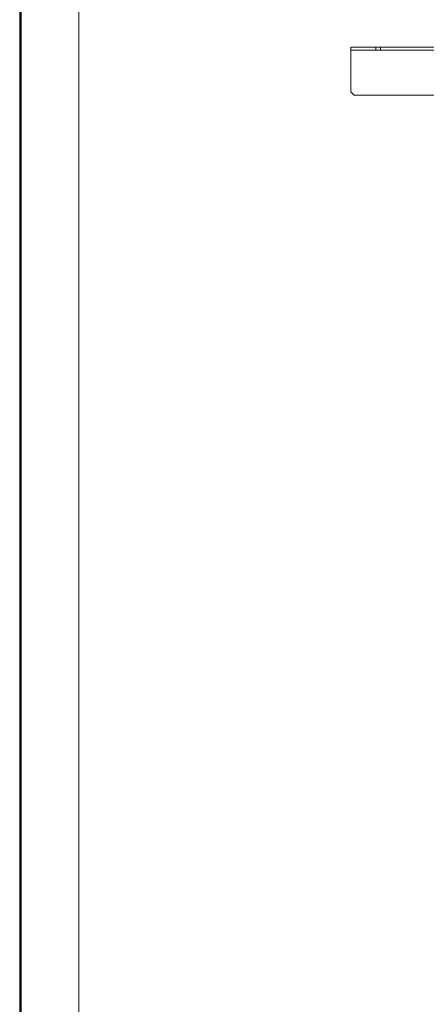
# Model space of a CAD drawing. Header units: inches. Extents: x -412 to -304, y -62 to 18.
# Tile 379 of 656: x -376 to -366, y -26 to -2. Entities that reach past the tile are written whole.
import ezdxf

# ---------------------------------------------------------------- set-up
doc = ezdxf.new("R2010")
doc.units = ezdxf.units.IN
doc.header["$LTSCALE"] = 32
doc.header["$MEASUREMENT"] = 0
for name, color, linetype, lineweight in [('Black', 7, 'Continuous', 18), ('DashLine', 7, 'Continuous', 13), ('Drawing', 7, 'Continuous', 18), ('Metal_HtAdjMech', 7, 'Continuous', 18), ('Metal_MP', 7, 'Continuous', 5), ('None', 7, 'Continuous', 18), ('SolidLine', 7, 'Continuous', 15), ('Wood_1-H', 7, 'Continuous', 13)]:
    doc.layers.add(name, color=color, linetype=linetype, lineweight=lineweight)

# ---------------------------------------------------------------- blocks, each defined once
blk = doc.blocks.new('Group-17')
at = {"layer": 'Wood_1-H'}
for points, invisible_edges in [([(-36.004, -17.992, 28.541), (-34.548, -16.536, 27.701), (34.548, -16.536, 27.701), (36.004, -17.992, 28.541)], 8), ([(-36.004, -17.993, 29), (36.004, -17.992, 29), (35.985, -17.973, 29), (-35.985, -17.973, 29)], 9), ([(36.004, -17.992, 28.541), (-36.004, -17.993, 28.542), (-36.004, -17.992, 28.541)], 9), ([(36.004, -17.992, 28.541), (36.004, -17.993, 28.542), (-36.004, -17.993, 28.542)], 8), ([(-36.004, -17.993, 29), (36.004, -17.993, 29), (36.004, -17.992, 29)], 8)]:
    blk.add_3dface(points, dxfattribs=dict(at, invisible_edges=invisible_edges))
for points in [[(35.985, -17.973, 28.981), (34.548, -16.536, 28.981), (-34.548, -16.536, 28.981), (-35.985, -17.973, 28.981)], [(34.548, -16.536, 28.981), (34.548, -16.536, 27.701), (-34.548, -16.536, 27.701), (-34.548, -16.536, 28.981)], [(36.004, -17.993, 29), (-36.004, -17.993, 29), (-36.004, -17.993, 28.542), (36.004, -17.993, 28.542)], [(35.985, -17.973, 29), (35.985, -17.973, 28.981), (-35.985, -17.973, 28.981), (-35.985, -17.973, 29)]]:
    blk.add_3dface(points, dxfattribs=at)
blk = doc.blocks.new('Group-20')
at = {"layer": 'Black'}
for points in [[(-34.548, 16.536, 28.979), (34.548, 16.536, 28.979), (34.548, -16.536, 28.979), (-34.548, -16.536, 28.979)], [(-34.548, 16.536, 27.701), (34.548, 16.536, 27.701), (34.548, -16.536, 27.701), (-34.548, -16.536, 27.701)], [(34.548, -16.536, 27.701), (34.548, -16.536, 28.979), (-34.548, -16.536, 28.979), (-34.548, -16.536, 27.701)]]:
    blk.add_3dface(points, dxfattribs=at)
at = {"layer": 'Wood_1-H'}
for points in [[(-35.965, 17.953, 28.999), (35.965, 17.953, 28.999), (35.965, -17.953, 28.999), (-35.965, -17.953, 28.999)], [(-35.965, 17.953, 28.979), (35.965, 17.953, 28.979), (35.965, -17.953, 28.979), (-35.965, -17.953, 28.979)], [(35.965, -17.953, 28.979), (35.965, -17.953, 28.999), (-35.965, -17.953, 28.999), (-35.965, -17.953, 28.979)]]:
    blk.add_3dface(points, dxfattribs=at)
at = {"layer": 'None'}
blk.add_blockref('Group-17', (0, 0), dxfattribs=at)
blk = doc.blocks.new('MP-Leg-502-89 (3D)')
at = {"layer": 'Metal_MP', "invisible_edges": 8}
for points in [[(-1.844, 0.25, 5.295), (-19.271, 0.25, 1.812), (-19.271, -0.25, 1.812), (-1.844, -0.25, 5.295)], [(-1.844, -0.25, 2.303), (-19.271, -0.25, 0.312), (-19.271, 0.25, 0.312), (-1.844, 0.25, 2.303)]]:
    blk.add_3dface(points, dxfattribs=at)
at = {"layer": 'Metal_MP'}
for points in [[(-1.844, 0.25, 5.295), (-1.844, 0.25, 2.303), (-19.271, 0.25, 0.312), (-19.271, 0.25, 1.812)], [(-1.844, -0.25, 2.303), (-1.844, -0.25, 5.295), (-19.271, -0.25, 1.812), (-19.271, -0.25, 0.312)]]:
    blk.add_3dface(points, dxfattribs=at)
blk = doc.blocks.new('MPHtAdjLeg-16-NoCable (3D)')
at = {"layer": 'DashLine', "color": 7, "rotation": 59.99999999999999}
blk.add_blockref('MP-Leg-502-89 (3D)', (0, 0), dxfattribs=at)
blk = doc.blocks.new('MpHtAdjBase-3 (3D)')
at = {"layer": 'Black', "color": 7}
blk.add_blockref('MPHtAdjLeg-16-NoCable (3D)', (-21.555, 0), dxfattribs=at)
blk = doc.blocks.new('TIEndPipe-500 (3D)')
at = {"layer": 'Metal_HtAdjMech'}
for points, invisible_edges in [([(-1.535, 9.128, -0.956), (-1.535, 3.74, -2.126), (-1.535, -9.827, -0.079), (-1.535, 9.862, -0.079)], 10), ([(-1.457, -2.855, -0.079), (-1.457, 2.89, -0.079), (-1.535, 9.862, -0.079), (-1.535, -9.827, -0.079)], 10), ([(-1.535, -9.827, -0.079), (-1.535, 3.74, -2.126), (-1.535, -3.74, -2.124)], 9), ([(-1.457, -2.855, -0.079), (-1.535, -9.827, -0.079), (-1.102, -7.461, -0.079)], 11), ([(-1.457, -2.855, -0.157), (-1.457, -9.827, -0.157), (-1.457, -9.214, -0.889), (-1.457, -9.094, -0.956)], 8), ([(-1.457, -9.094, -0.956), (-1.457, -3.74, -2.124), (-1.457, -2.855, -0.157)], 10), ([(-1.102, -7.461, -0.157), (-1.457, -9.827, -0.157), (-1.457, -2.855, -0.157)], 9), ([(-0.354, -3.209, -0.157), (-0.354, -9.745, -0.157), (-0.808, -4.587, -0.157), (-0.787, -4.508, -0.157)], 10), ([(-0.787, -7.461, -0.079), (-0.354, -9.745, -0.079), (-0.354, -3.209, -0.079)], 9), ([(-1.535, -9.827, -0.079), (-1.535, -3.74, -2.124), (-1.535, -9.094, -0.956)], 9), ([(-0.866, -4.645, -0.157), (-0.808, -4.587, -0.157), (-0.354, -9.745, -0.157)], 10), ([(-0.787, -7.461, -0.157), (-0.945, -4.666, -0.157), (-0.866, -4.645, -0.157), (-0.354, -9.745, -0.157)], 13), ([(-1.535, -9.827, -0.079), (-1.081, -7.54, -0.079), (-1.102, -7.461, -0.079)], 9), ([(-1.457, -9.827, -0.157), (-1.102, -7.461, -0.157), (-1.081, -7.54, -0.157)], 9), ([(-0.354, -9.745, -0.079), (-0.787, -7.461, -0.079), (-0.808, -7.54, -0.079)], 9), ([(-0.354, -9.745, -0.157), (-0.808, -7.54, -0.157), (-0.787, -7.461, -0.157)], 9), ([(-1.024, -7.598, -0.079), (-1.081, -7.54, -0.079), (-1.535, -9.827, -0.079)], 10), ([(-0.945, -7.619, -0.079), (-1.024, -7.598, -0.079), (-1.535, -9.827, -0.079), (-1.457, -9.827, -0.079)], 10), ([(-1.457, -9.827, -0.157), (-1.081, -7.54, -0.157), (-1.024, -7.598, -0.157)], 9), ([(-1.457, -9.827, -0.157), (-1.024, -7.598, -0.157), (-0.945, -7.619, -0.157)], 9), ([(-0.945, -7.619, -0.079), (-1.457, -9.827, -0.079), (-0.433, -9.824, -0.079)], 9), ([(-0.433, -9.824, -0.157), (-1.457, -9.827, -0.157), (-0.945, -7.619, -0.157)], 10), ([(-0.433, -9.824, -0.079), (-0.354, -9.745, -0.079), (-0.866, -7.598, -0.079), (-0.945, -7.619, -0.079)], 10), ([(-0.945, -7.619, -0.157), (-0.866, -7.598, -0.157), (-0.354, -9.745, -0.157), (-0.433, -9.824, -0.157)], 10), ([(-0.354, -9.745, -0.079), (-0.808, -7.54, -0.079), (-0.866, -7.598, -0.079)], 9), ([(-0.866, -7.598, -0.157), (-0.808, -7.54, -0.157), (-0.354, -9.745, -0.157)], 10), ([(-1.535, -9.094, -0.956), (-1.535, -9.214, -0.889), (-1.535, -9.827, -0.157), (-1.535, -9.827, -0.079)], 8)]:
    blk.add_3dface(points, dxfattribs=dict(at, invisible_edges=invisible_edges))
for points in [[(-0.354, -3.209, -0.157), (-0.354, -3.209, -0.079), (-0.354, -9.745, -0.079), (-0.354, -9.745, -0.157)], [(-1.535, -3.74, -2.124), (-1.457, -3.74, -2.124), (-1.457, -9.094, -0.956), (-1.535, -9.094, -0.956)], [(-1.535, -9.094, -0.956), (-1.457, -9.094, -0.956), (-1.457, -9.214, -0.889), (-1.535, -9.214, -0.889)], [(-1.535, -9.214, -0.889), (-1.457, -9.214, -0.889), (-1.457, -9.827, -0.157), (-1.535, -9.827, -0.157)], [(-1.535, -9.827, -0.157), (-1.457, -9.827, -0.157), (-1.457, -9.827, -0.079), (-1.535, -9.827, -0.079)], [(-0.433, -9.824, -0.157), (-0.433, -9.824, -0.079), (-1.457, -9.827, -0.079), (-1.457, -9.827, -0.157)], [(-0.354, -9.745, -0.157), (-0.354, -9.745, -0.079), (-0.433, -9.824, -0.079), (-0.433, -9.824, -0.157)]]:
    blk.add_3dface(points, dxfattribs=at)
blk = doc.blocks.new('Group-23')
at = {"layer": 'None'}
blk.add_blockref('Group-20', (0, 0), dxfattribs=at)
at = {"layer": 'SolidLine', "color": 7}
for name, p in [('MpHtAdjBase-3 (3D)', (0, 0)), ('TIEndPipe-500 (3D)', (-21.555, 0, 27.701))]:
    blk.add_blockref(name, p, dxfattribs=at)
blk = doc.blocks.new('MP Ht Adju Rect Table (3D)')
at = {"layer": 'None'}
blk.add_blockref('Group-23', (0, 0), dxfattribs=at)
at = {"layer": 'Drawing', "color": 0, "flags": 1}
for tag in ['Catalog', 'Custom', 'FinishGroup', 'Discount', 'Tag', 'Item1', 'Item2', 'Item3', 'Item4', 'Item5', 'Item6', 'Item7', 'Item8', 'Item9', 'Item10', 'Item11', 'Item12', 'Item13', 'Item14', 'Item15', 'Item16', 'Item17', 'Item18', 'Item19', 'Item20', 'Item21', 'Item22', 'Item23', 'Item24', 'Item25', 'Option1', 'Option2', 'Option3', 'Option4', 'Option5', 'Option6', 'Option7', 'Option8', 'Option9', 'Option10', 'Option11', 'Option12']:
    blk.add_attdef(tag, (-16.607, -46.531), '', height=0.00709, dxfattribs=at)

msp = doc.modelspace()

# ---------------------------------------------------------------- block references
at = {"layer": 'Drawing', "rotation": 270}
msp.add_blockref('MP Ht Adju Rect Table (3D)', (-358.073, -25.503), dxfattribs=at)

doc.saveas('drawing.dxf')
